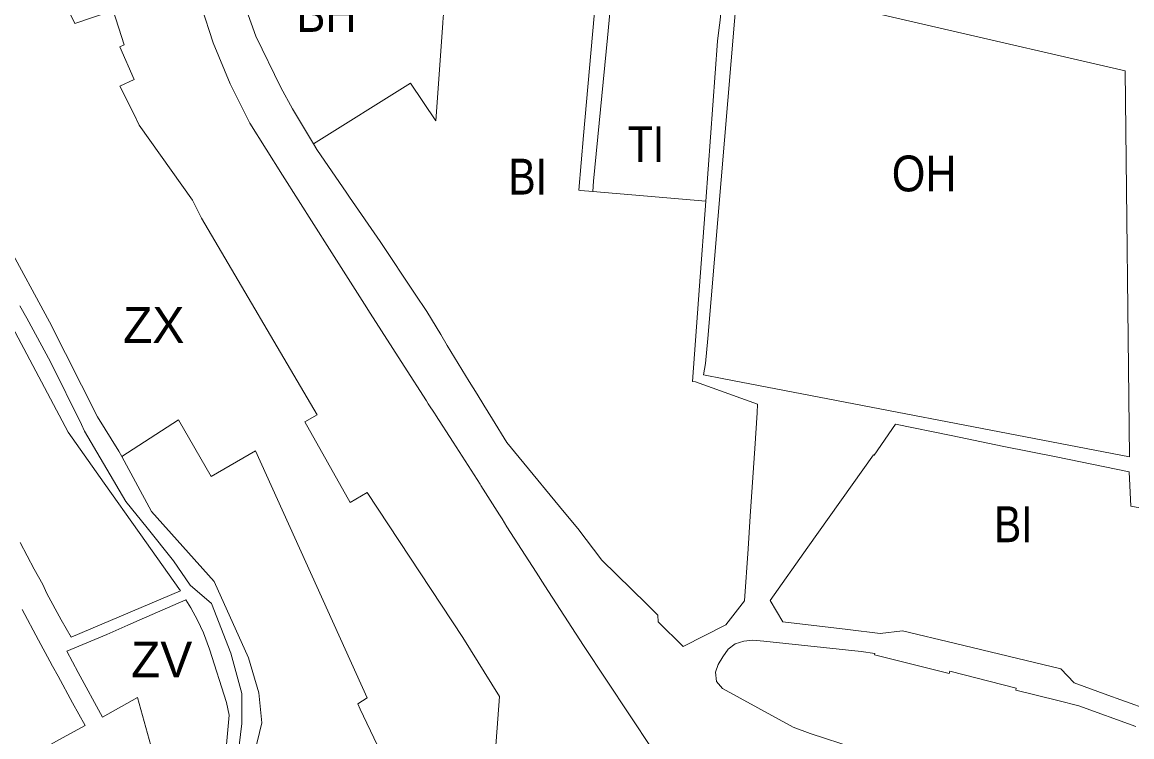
# Model space of a CAD drawing. Extents: x -650451 to -642268, y -1075216 to -1066610.
# Drawn here: x -646829.3 to -646458.2, y -1071382.4 to -1071143.1 of the extents above; entities that cross this region are included whole.
import ezdxf

# ---------------------------------------------------------------- set-up
doc = ezdxf.new("R2010")
doc.units = 0
doc.header["$LTSCALE"] = 4.8
for name, color, linetype, lineweight in [('1', 7, 'Continuous', 13), ('10', 7, 'Continuous', 13), ('15', 7, 'Continuous', 13), ('2', 7, 'Continuous', 13), ('30', 7, 'Continuous', 13), ('40', 7, 'Continuous', 13), ('43', 7, 'Continuous', 13), ('45', 7, 'Continuous', 13)]:
    doc.layers.add(name, color=color, linetype=linetype, lineweight=lineweight)
doc.layers.add('62', color=7, linetype='Continuous')

msp = doc.modelspace()

# ---------------------------------------------------------------- linework, layer by layer
at = {"layer": '1'}
for points in [[(-646685.11, -1071096.75), (-646688.05, -1071111.58), (-646687.05, -1071112.07), (-646687.07, -1071112.75), (-646687.18, -1071116), (-646687.13, -1071116.19), (-646687.27, -1071118.9), (-646687.44, -1071122.04), (-646687.61, -1071125.14), (-646687.53, -1071126.08), (-646687.77, -1071128.18), (-646687.93, -1071131.08), (-646688.1, -1071134.22), (-646688.26, -1071137.27), (-646688.47, -1071139.89), (-646688.43, -1071140.41), (-646688.69, -1071143.09), (-646688.59, -1071143.43), (-646690.94, -1071176.2), (-646699.42, -1071163.53), (-646731.92, -1071183.91)], [(-646731.92, -1071183.91), (-646738.95, -1071172.12), (-646742.79, -1071164.96), (-646751.14, -1071147.83), (-646761.14, -1071120.05)]]:
    msp.add_lwpolyline(points, dxfattribs=at)
at = {"layer": '10'}
msp.add_lwpolyline([(-646590.01, -1071129.42), (-646460.48, -1071159.46), (-646458.93, -1071288.68), (-646594.69, -1071262.52), (-646601.41, -1071261.23), (-646600.77, -1071257.4), (-646600.06, -1071248.98)], close=True, dxfattribs=at)
at = {"layer": '15'}
for points in [[(-646638.51, -1071199.81), (-646642.57, -1071199.48), (-646643.19, -1071199.42), (-646641.56, -1071181.08), (-646638.63, -1071147.31), (-646636.35, -1071122.22), (-646634.44, -1071115.83), (-646632.81, -1071110.48), (-646636.53, -1071109.37), (-646639.79, -1071108.48), (-646643.39, -1071107.55), (-646661.28, -1071103.62), (-646668.07, -1071101.93), (-646668.62, -1071103.01), (-646671.11, -1071101.98), (-646681.64, -1071098.05), (-646685.11, -1071096.75)], [(-646618.52, -1071386.62), (-646641.59, -1071351.83), (-646654.5, -1071331.82), (-646657.48, -1071327.22), (-646667.26, -1071312.11), (-646668.85, -1071309.36), (-646669.66, -1071308.09), (-646675.93, -1071298.22), (-646676.17, -1071297.84), (-646685.21, -1071283.76), (-646691.09, -1071274.63), (-646691.24, -1071274.39), (-646693.52, -1071270.85), (-646694.11, -1071269.93), (-646701.6, -1071258.29), (-646712.94, -1071240.49), (-646714.8, -1071237.56), (-646726.58, -1071219.11), (-646742.28, -1071194.35), (-646753.15, -1071176.94), (-646759.81, -1071163.77), (-646765.47, -1071150.02), (-646777.21, -1071113.75)], [(-646761.14, -1071120.05), (-646751.14, -1071147.83), (-646742.79, -1071164.96), (-646738.95, -1071172.12), (-646731.92, -1071183.91)], [(-646600.68, -1071203.07), (-646596.74, -1071149.51), (-646596.32, -1071145.78), (-646595.94, -1071142.45), (-646595.56, -1071139.02), (-646595.24, -1071135.46), (-646601.97, -1071134.57), (-646631.97, -1071131.64), (-646633.62, -1071148.36), (-646638.24, -1071196.41), (-646638.51, -1071199.81)], [(-646731.92, -1071183.91), (-646730.84, -1071185.73), (-646720.79, -1071200.36), (-646719.9, -1071201.66), (-646709.62, -1071216.58), (-646697.91, -1071234.23), (-646694.02, -1071240.01), (-646689.36, -1071247.73), (-646687.15, -1071251.4), (-646679.81, -1071263.37), (-646677.2, -1071267.63), (-646674.9, -1071271.37), (-646672.06, -1071276.01), (-646667.25, -1071283.85), (-646663.11, -1071288.85), (-646648.06, -1071307.14), (-646643.48, -1071312.61), (-646635.47, -1071323.19), (-646620.55, -1071337.81), (-646616.68, -1071341.63), (-646616.6, -1071343.89), (-646608.22, -1071352.16), (-646593.97, -1071344.85), (-646587.73, -1071336.83), (-646586.55, -1071319.44), (-646585.81, -1071308.48), (-646584.28, -1071285.88), (-646583.46, -1071273.86), (-646583.4, -1071271.05), (-646604.12, -1071263.55), (-646605.11, -1071263.41), (-646602.76, -1071231.35), (-646600.68, -1071203.07)], [(-646830.08, -1071238.06), (-646827.77, -1071242.27), (-646819.82, -1071256.79), (-646809.55, -1071277.82), (-646808.44, -1071280.09), (-646794.7, -1071303.56), (-646787.53, -1071312.45), (-646778.71, -1071323.4), (-646773.16, -1071331.62), (-646766.04, -1071337.69), (-646759.51, -1071354.31), (-646755.86, -1071367.86), (-646755.89, -1071377.89), (-646757.12, -1071388.04)], [(-646830.02, -1071317.32), (-646825.3, -1071326.19), (-646822.48, -1071331.42), (-646821.09, -1071334.35), (-646816.26, -1071343.15), (-646812.94, -1071349.02), (-646776.44, -1071333.49), (-646790.25, -1071313.92), (-646801.88, -1071297.43), (-646813.94, -1071280.34), (-646832.65, -1071245.02)], [(-646454.29, -1071305.99), (-646458.58, -1071305.13), (-646459.07, -1071293.65), (-646483.46, -1071288.66), (-646501.06, -1071285.15), (-646518.61, -1071281.45), (-646537.23, -1071277.68), (-646544.34, -1071288.04), (-646544.64, -1071287.98), (-646566.52, -1071318.92), (-646579.11, -1071336.72), (-646574.89, -1071343.86), (-646553.24, -1071346.43), (-646542.32, -1071347.73), (-646534.95, -1071346.94), (-646517.19, -1071351.18), (-646481.95, -1071359.59), (-646477.53, -1071364.34), (-646466.24, -1071368.39), (-646461.86, -1071369.97), (-646440.74, -1071377.55)], [(-646769.88, -1071411.26), (-646768.23, -1071410.33), (-646764.81, -1071402.84), (-646763.57, -1071398.89), (-646761.2, -1071387.4), (-646760.13, -1071375.11), (-646760.98, -1071370.89), (-646766.63, -1071352.98), (-646768.74, -1071347.6), (-646770.68, -1071343.28), (-646772.9, -1071339.22), (-646774.56, -1071336.5), (-646790.16, -1071343.29), (-646794.05, -1071345.01), (-646800.98, -1071348.08), (-646814.45, -1071353.72), (-646810.58, -1071360.8), (-646802.44, -1071375.74), (-646790.81, -1071369.2), (-646780.78, -1071405.41)], [(-646845.01, -1071398.44), (-646825.27, -1071387.91), (-646823.26, -1071386.84), (-646817.06, -1071383.39), (-646808.3, -1071378.6), (-646812.52, -1071370.95), (-646817.35, -1071362.07), (-646819.16, -1071358.75), (-646820.07, -1071357.05), (-646823.84, -1071350.04), (-646829.39, -1071339.75)], [(-646456.84, -1071378.89), (-646475.95, -1071372.05), (-646482.94, -1071370.22), (-646497.01, -1071366.72), (-646496.85, -1071366.04), (-646519.06, -1071360.35), (-646519.26, -1071361.18), (-646544.23, -1071354.96), (-646544.12, -1071354.44), (-646548.68, -1071353.85), (-646581.25, -1071350.31), (-646584.93, -1071350.02), (-646587.94, -1071350.31), (-646590.83, -1071351.21), (-646593.21, -1071353.04), (-646594.98, -1071355.56), (-646596.51, -1071358.11), (-646597.45, -1071360.77), (-646597.12, -1071363.83), (-646595.1, -1071366.18), (-646571.49, -1071379.19), (-646565.84, -1071381.21), (-646550.7, -1071386.17)]]:
    msp.add_lwpolyline(points, dxfattribs=at)
msp.add_lwpolyline([(-646590.01, -1071129.42), (-646600.06, -1071248.98), (-646600.77, -1071257.4), (-646601.41, -1071261.23), (-646594.69, -1071262.52), (-646458.93, -1071288.68), (-646460.48, -1071159.46)], close=True, dxfattribs=at)
at = {"layer": '2'}
for points in [[(-646731.92, -1071183.91), (-646699.42, -1071163.53), (-646690.94, -1071176.2), (-646688.59, -1071143.43), (-646688.69, -1071143.09), (-646688.43, -1071140.41), (-646688.47, -1071139.89), (-646688.26, -1071137.27), (-646688.1, -1071134.22), (-646687.93, -1071131.08), (-646687.77, -1071128.18), (-646687.53, -1071126.08), (-646687.61, -1071125.14), (-646687.44, -1071122.04), (-646687.27, -1071118.9), (-646687.13, -1071116.19), (-646687.18, -1071116), (-646687.07, -1071112.75), (-646687.05, -1071112.07), (-646688.05, -1071111.58), (-646685.11, -1071096.75)], [(-646685.11, -1071096.75), (-646681.64, -1071098.05), (-646671.11, -1071101.98), (-646668.62, -1071103.01), (-646668.07, -1071101.93), (-646661.28, -1071103.62), (-646643.39, -1071107.55), (-646639.79, -1071108.48), (-646636.53, -1071109.37), (-646632.81, -1071110.48), (-646634.44, -1071115.83), (-646636.35, -1071122.22), (-646638.63, -1071147.31), (-646641.56, -1071181.08), (-646643.19, -1071199.42), (-646642.57, -1071199.48), (-646638.51, -1071199.81), (-646600.68, -1071203.07)], [(-646777.21, -1071113.75), (-646765.47, -1071150.02), (-646759.81, -1071163.77), (-646753.15, -1071176.94), (-646742.28, -1071194.35), (-646726.58, -1071219.11), (-646714.8, -1071237.56), (-646712.94, -1071240.49), (-646701.6, -1071258.29), (-646694.11, -1071269.93), (-646693.52, -1071270.85), (-646691.24, -1071274.39), (-646691.09, -1071274.63), (-646685.21, -1071283.76), (-646676.17, -1071297.84), (-646675.93, -1071298.22), (-646669.66, -1071308.09), (-646668.85, -1071309.36), (-646667.26, -1071312.11), (-646657.48, -1071327.22), (-646654.5, -1071331.82), (-646641.59, -1071351.83), (-646618.52, -1071386.62)], [(-646624.067, -1071461.757), (-646655.359, -1071423.942), (-646672.1, -1071401.822), (-646669.64, -1071368.84), (-646681.99, -1071349.13), (-646713.984, -1071300.606), (-646719.621, -1071303.894), (-646734.791, -1071276.956), (-646730.681, -1071274.557), (-646769.34, -1071208.77), (-646772.35, -1071202.69), (-646790.22, -1071177.59), (-646792.06, -1071173.55), (-646796.684, -1071164.505), (-646791.84, -1071162.27), (-646796.67, -1071151.34), (-646795.19, -1071150.7), (-646798.88, -1071139.24), (-646811.73, -1071143.52), (-646825.46, -1071115.49)], [(-646600.68, -1071203.07), (-646602.76, -1071231.35), (-646605.11, -1071263.41), (-646604.12, -1071263.55), (-646583.4, -1071271.05), (-646583.46, -1071273.86), (-646584.28, -1071285.88), (-646585.81, -1071308.48), (-646586.55, -1071319.44), (-646587.73, -1071336.83), (-646593.97, -1071344.85), (-646608.22, -1071352.16), (-646616.6, -1071343.89), (-646616.68, -1071341.63), (-646620.55, -1071337.81), (-646635.47, -1071323.19), (-646643.48, -1071312.61), (-646648.06, -1071307.14), (-646663.11, -1071288.85), (-646667.25, -1071283.85), (-646672.06, -1071276.01), (-646674.9, -1071271.37), (-646677.2, -1071267.63), (-646679.81, -1071263.37), (-646687.15, -1071251.4), (-646689.36, -1071247.73), (-646694.02, -1071240.01), (-646697.91, -1071234.23), (-646709.62, -1071216.58), (-646719.9, -1071201.66), (-646720.79, -1071200.36), (-646730.84, -1071185.73), (-646731.92, -1071183.91)], [(-646832.65, -1071245.02), (-646813.94, -1071280.34), (-646801.88, -1071297.43), (-646790.25, -1071313.92), (-646776.44, -1071333.49), (-646812.94, -1071349.02), (-646816.26, -1071343.15), (-646821.09, -1071334.35), (-646822.48, -1071331.42), (-646825.3, -1071326.19), (-646830.02, -1071317.32)], [(-646796.032, -1071288.567), (-646777.059, -1071276.245), (-646766.102, -1071295.263), (-646751.311, -1071286.616), (-646713.98, -1071369.3), (-646717.1, -1071371.35), (-646716.25, -1071373.16), (-646703.84, -1071399.38), (-646701.52, -1071388.41), (-646686.04, -1071415.05), (-646671.02, -1071436.82), (-646669.77, -1071438.64), (-646654.25, -1071454.23), (-646645.57, -1071462.96), (-646634.56, -1071469.49)], [(-646440.74, -1071377.55), (-646461.86, -1071369.97), (-646466.24, -1071368.39), (-646477.53, -1071364.34), (-646481.95, -1071359.59), (-646517.19, -1071351.18), (-646534.95, -1071346.94), (-646542.32, -1071347.73), (-646553.24, -1071346.43), (-646574.89, -1071343.86), (-646579.11, -1071336.72), (-646566.52, -1071318.92), (-646544.64, -1071287.98), (-646544.34, -1071288.04), (-646537.23, -1071277.68), (-646518.61, -1071281.45), (-646501.06, -1071285.15), (-646483.46, -1071288.66), (-646459.07, -1071293.65), (-646458.58, -1071305.13), (-646454.29, -1071305.99)], [(-646741.26, -1071420.97), (-646745.87, -1071412.56), (-646747.08, -1071408.91), (-646749.84, -1071401.32), (-646750.13, -1071397.26), (-646750.89, -1071392.68), (-646751.62, -1071387.84), (-646749.13, -1071377.64), (-646750.24, -1071367.66), (-646753.65, -1071355.98), (-646765.11, -1071330.42), (-646786.11, -1071306.96), (-646796.032, -1071288.567)], [(-646829.39, -1071339.75), (-646823.84, -1071350.04), (-646820.07, -1071357.05), (-646819.16, -1071358.75), (-646817.35, -1071362.07), (-646812.52, -1071370.95), (-646808.3, -1071378.6), (-646817.06, -1071383.39), (-646823.26, -1071386.84), (-646825.27, -1071387.91), (-646845.01, -1071398.44)], [(-646550.7, -1071386.17), (-646565.84, -1071381.21), (-646571.49, -1071379.19), (-646595.1, -1071366.18), (-646597.12, -1071363.83), (-646597.45, -1071360.77), (-646596.51, -1071358.11), (-646594.98, -1071355.56), (-646593.21, -1071353.04), (-646590.83, -1071351.21), (-646587.94, -1071350.31), (-646584.93, -1071350.02), (-646581.25, -1071350.31), (-646548.68, -1071353.85), (-646544.12, -1071354.44), (-646544.23, -1071354.96), (-646519.26, -1071361.18), (-646519.06, -1071360.35), (-646496.85, -1071366.04), (-646497.01, -1071366.72), (-646482.94, -1071370.22), (-646475.95, -1071372.05), (-646456.84, -1071378.89)]]:
    msp.add_lwpolyline(points, dxfattribs=at)
at = {"layer": '30'}
msp.add_lwpolyline([(-646638.51, -1071199.81), (-646638.24, -1071196.41), (-646633.62, -1071148.36), (-646631.97, -1071131.64), (-646601.97, -1071134.57), (-646595.24, -1071135.46), (-646595.56, -1071139.02), (-646595.94, -1071142.45), (-646596.32, -1071145.78), (-646596.74, -1071149.51), (-646600.68, -1071203.07)], close=True, dxfattribs=at)
at = {"layer": '40'}
msp.add_lwpolyline([(-646780.78, -1071405.41), (-646790.81, -1071369.2), (-646802.44, -1071375.74), (-646810.58, -1071360.8), (-646814.45, -1071353.72), (-646800.98, -1071348.08), (-646794.05, -1071345.01), (-646790.16, -1071343.29), (-646774.56, -1071336.5), (-646772.9, -1071339.22), (-646770.68, -1071343.28), (-646768.74, -1071347.6), (-646766.63, -1071352.98), (-646760.98, -1071370.89), (-646760.13, -1071375.11), (-646761.2, -1071387.4), (-646763.57, -1071398.89), (-646764.81, -1071402.84), (-646768.23, -1071410.33), (-646769.88, -1071411.26)], dxfattribs=at)
at = {"layer": '43'}
for points in [[(-646825.46, -1071115.49), (-646811.73, -1071143.52), (-646798.88, -1071139.24), (-646795.19, -1071150.7), (-646796.67, -1071151.34), (-646791.84, -1071162.27), (-646796.684, -1071164.505), (-646792.06, -1071173.55), (-646790.22, -1071177.59), (-646772.35, -1071202.69), (-646769.34, -1071208.77), (-646730.681, -1071274.557), (-646734.791, -1071276.956), (-646719.621, -1071303.894), (-646713.984, -1071300.606), (-646681.99, -1071349.13), (-646669.64, -1071368.84), (-646672.1, -1071401.822), (-646655.359, -1071423.942), (-646624.067, -1071461.757)], [(-646796.032, -1071288.567), (-646796.99, -1071286.79), (-646804.18, -1071275.27), (-646820.2, -1071243.45), (-646834.57, -1071216.93), (-646841.94, -1071203.67), (-646851.05, -1071191.1), (-646854.49, -1071185.87)], [(-646634.56, -1071469.49), (-646645.57, -1071462.96), (-646654.25, -1071454.23), (-646669.77, -1071438.64), (-646671.02, -1071436.82), (-646686.04, -1071415.05), (-646701.52, -1071388.41), (-646703.84, -1071399.38), (-646716.25, -1071373.16), (-646717.1, -1071371.35), (-646713.98, -1071369.3), (-646751.311, -1071286.616), (-646766.102, -1071295.263), (-646777.059, -1071276.245), (-646796.032, -1071288.567)]]:
    msp.add_lwpolyline(points, dxfattribs=at)
at = {"layer": '45'}
for points in [[(-646854.49, -1071185.87), (-646851.05, -1071191.1), (-646841.94, -1071203.67), (-646834.57, -1071216.93), (-646820.2, -1071243.45), (-646804.18, -1071275.27), (-646796.99, -1071286.79), (-646796.032, -1071288.567)], [(-646757.12, -1071388.04), (-646755.89, -1071377.89), (-646755.86, -1071367.86), (-646759.51, -1071354.31), (-646766.04, -1071337.69), (-646773.16, -1071331.62), (-646778.71, -1071323.4), (-646787.53, -1071312.45), (-646794.7, -1071303.56), (-646808.44, -1071280.09), (-646809.55, -1071277.82), (-646819.82, -1071256.79), (-646827.77, -1071242.27), (-646830.08, -1071238.06)], [(-646796.032, -1071288.567), (-646786.11, -1071306.96), (-646765.11, -1071330.42), (-646753.65, -1071355.98), (-646750.24, -1071367.66), (-646749.13, -1071377.64), (-646751.62, -1071387.84), (-646750.89, -1071392.68), (-646750.13, -1071397.26), (-646749.84, -1071401.32), (-646747.08, -1071408.91), (-646745.87, -1071412.56), (-646741.26, -1071420.97), (-646737.72, -1071424.95)]]:
    msp.add_lwpolyline(points, dxfattribs=at)

# ---------------------------------------------------------------- texts
at = {"layer": '62'}
for s, width, p in [('BH', 0.9, (-646737.56, -1071146.38)), ('TI', 0.85, (-646626.744, -1071189.948)), ('BI', 0.85, (-646666.689, -1071200.84)), ('OH', 0.9, (-646538.49, -1071199.78)), ('BI', 0.85, (-646504.283, -1071317.217))]:
    msp.add_text(s, height=12, dxfattribs=dict(at, width=width)).set_placement(p)
for s, p in [('ZX', (-646795.596, -1071250.48)), ('ZV', (-646792.944, -1071362.49))]:
    msp.add_text(s, height=12, dxfattribs=at).set_placement(p)

doc.saveas('drawing.dxf')
